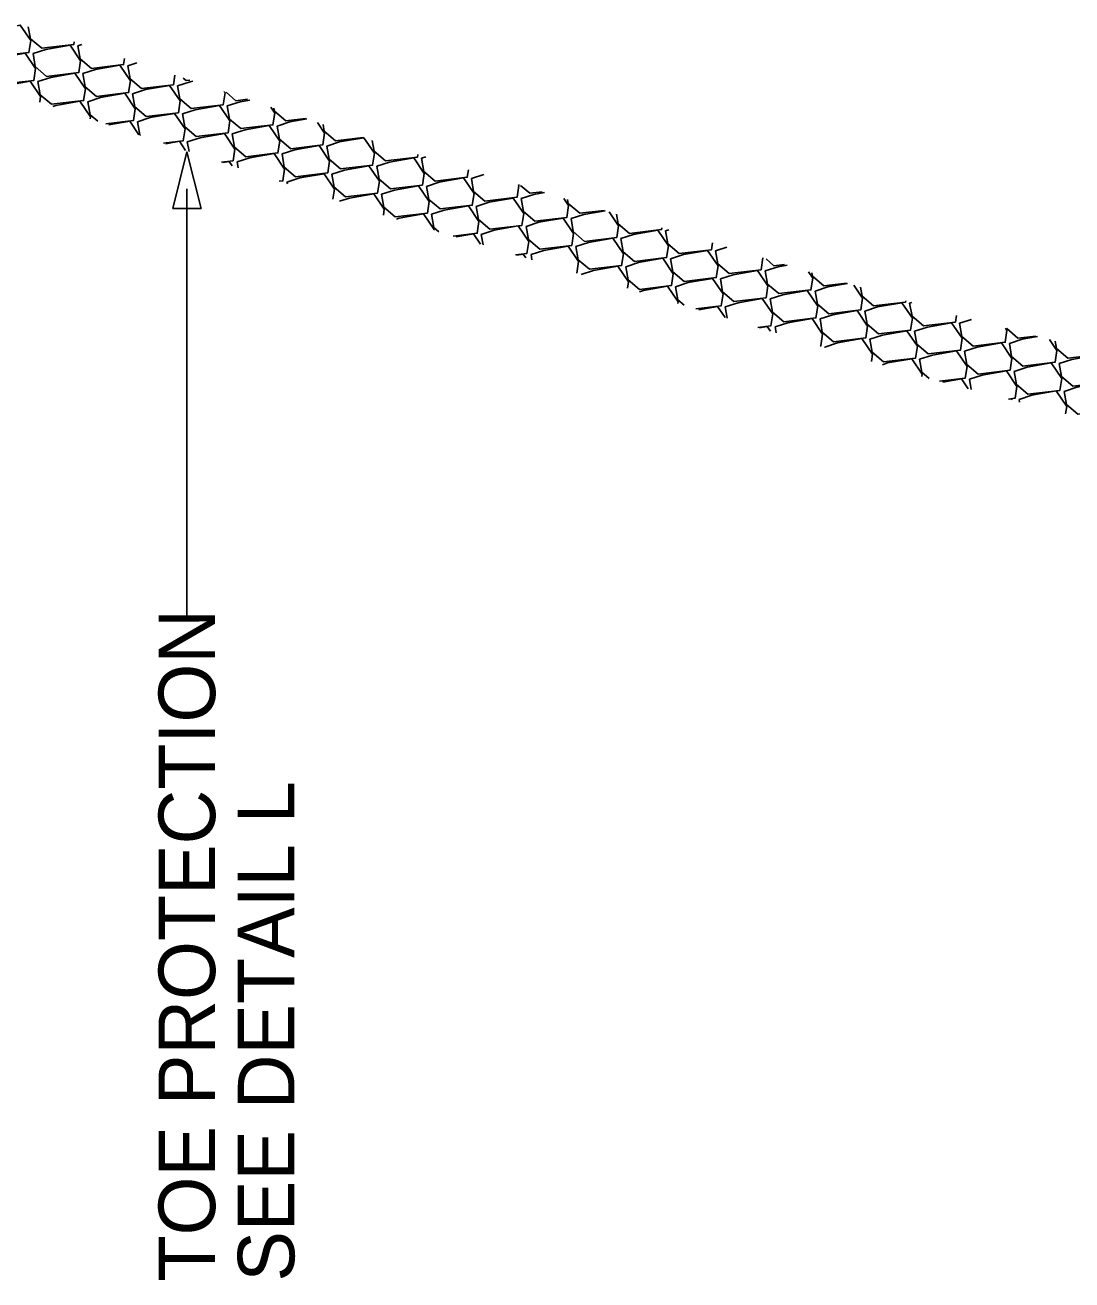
# Model space of a CAD drawing. Extents: x 2384780 to 2405432, y 547869 to 573706.
# Drawn here: x 2394475.1 to 2394567.6, y 553420.4 to 553531.3 of the extents above; entities that cross this region are included whole.
import ezdxf

# ---------------------------------------------------------------- set-up
doc = ezdxf.new("R2010")
doc.units = 0
doc.layers.add('Old_Level_5', color=7, linetype='Continuous')

msp = doc.modelspace()

# ---------------------------------------------------------------- linework, layer by layer
at = {"layer": 'Old_Level_5'}
for p, q in [((2394489.37, 553516.85), (2394489.37, 553485.4)), ((2394489.37, 553478.66), (2394489.37, 553488.66))]:
    msp.add_line(p, q, dxfattribs=at)
for points in [[(2394471.38, 553530.57), (2394472.51, 553530.93), (2394474.65, 553531.31), (2394475.58, 553529.94), (2394475.42, 553528.89), (2394472.58, 553528.56), (2394471.58, 553529.41), (2394471.38, 553530.57)], [(2394479.42, 553529.82), (2394479.38, 553529.59), (2394476.55, 553529.26), (2394475.55, 553530.11), (2394475.36, 553531.16)], [(2394479.74, 553529.49), (2394480.08, 553529.6)], [(2394471.81, 553528.09), (2394472.94, 553528.46), (2394475.08, 553528.84), (2394476.01, 553527.46), (2394475.85, 553526.42), (2394473.02, 553526.08), (2394472.02, 553526.94), (2394471.81, 553528.09)], [(2394475.78, 553528.79), (2394476.91, 553529.16), (2394479.05, 553529.53), (2394479.98, 553528.16), (2394479.82, 553527.12), (2394476.98, 553526.78), (2394475.98, 553527.64), (2394475.78, 553528.79)], [(2394483.86, 553528.35), (2394483.78, 553527.82), (2394480.95, 553527.48), (2394479.95, 553528.33), (2394479.74, 553529.49)], [(2394480.18, 553527.02), (2394481.31, 553527.38), (2394483.45, 553527.76), (2394484.38, 553526.39), (2394484.22, 553525.34), (2394481.38, 553525.01), (2394480.38, 553525.86), (2394480.18, 553527.02)], [(2394484.14, 553527.72), (2394484.96, 553527.98)], [(2394488.31, 553526.88), (2394488.18, 553526.04), (2394485.35, 553525.71), (2394484.35, 553526.56), (2394484.14, 553527.72)], [(2394472.63, 553525.74), (2394473.38, 553525.98), (2394475.52, 553526.36), (2394476.45, 553524.99), (2394476.37, 553524.5)], [(2394476.21, 553526.32), (2394477.34, 553526.68), (2394479.48, 553527.06), (2394480.41, 553525.69), (2394480.25, 553524.64), (2394477.42, 553524.31), (2394476.42, 553525.16), (2394476.21, 553526.32)], [(2394488.54, 553525.94), (2394489.67, 553526.31), (2394489.91, 553526.35)], [(2394489.62, 553526.44), (2394489.31, 553526.41), (2394489.05, 553526.63)], [(2394480.61, 553524.54), (2394481.74, 553524.91), (2394483.89, 553525.29), (2394484.81, 553523.91), (2394484.65, 553522.87), (2394482.2, 553522.58)], [(2394484.58, 553525.24), (2394485.71, 553525.61), (2394487.85, 553525.98), (2394488.78, 553524.61), (2394488.62, 553523.57), (2394485.78, 553523.23), (2394484.78, 553524.08), (2394484.58, 553525.24)], [(2394492.65, 553525.44), (2394492.74, 553525.31), (2394492.58, 553524.27), (2394489.75, 553523.93), (2394488.75, 553524.78), (2394488.54, 553525.94)], [(2394494.73, 553524.75), (2394493.71, 553524.63), (2394492.83, 553525.38)], [(2394477.52, 553524.13), (2394477.78, 553524.21), (2394479.92, 553524.59), (2394480.85, 553523.21), (2394480.82, 553523.03)], [(2394481.49, 553522.81), (2394480.82, 553523.39), (2394480.61, 553524.54)], [(2394488.98, 553523.47), (2394490.11, 553523.83), (2394492.25, 553524.21), (2394493.18, 553522.84), (2394493.02, 553521.79), (2394490.18, 553521.46), (2394489.18, 553522.31), (2394488.98, 553523.47)], [(2394492.94, 553524.17), (2394494.07, 553524.53), (2394494.94, 553524.68)], [(2394496.78, 553524.07), (2394497.14, 553523.54), (2394496.98, 553522.49), (2394494.15, 553522.16), (2394493.15, 553523.01), (2394492.94, 553524.17)], [(2394485.01, 553522.77), (2394486.14, 553523.13), (2394488.29, 553523.51), (2394489.21, 553522.14), (2394489.05, 553521.09), (2394487.31, 553520.89)], [(2394499.84, 553523.06), (2394498.11, 553522.86), (2394497.11, 553523.71), (2394497.06, 553523.98)], [(2394497.34, 553522.39), (2394498.47, 553522.75), (2394499.97, 553523.02)], [(2394482.48, 553522.49), (2394484.32, 553522.81), (2394485.14, 553521.61)], [(2394485.28, 553521.56), (2394485.22, 553521.61), (2394485.01, 553522.77)], [(2394493.38, 553521.69), (2394494.51, 553522.06), (2394496.65, 553522.43), (2394497.58, 553521.06), (2394497.42, 553520.02), (2394494.58, 553519.68), (2394493.58, 553520.53), (2394493.38, 553521.69)], [(2394500.9, 553522.71), (2394501.54, 553521.76), (2394501.38, 553520.72), (2394498.55, 553520.38), (2394497.55, 553521.23), (2394497.34, 553522.39)], [(2394504.95, 553521.37), (2394502.51, 553521.08), (2394501.51, 553521.93), (2394501.4, 553522.54)], [(2394487.51, 553520.82), (2394488.72, 553521.04), (2394489.26, 553520.24)], [(2394489.41, 553520.99), (2394490.54, 553521.36), (2394492.69, 553521.73), (2394493.61, 553520.36), (2394493.45, 553519.32), (2394492.42, 553519.2)], [(2394489.56, 553520.14), (2394489.41, 553520.99)], [(2394501.74, 553520.61), (2394502.87, 553520.98), (2394505, 553521.35)], [(2394505.02, 553521.35), (2394505.94, 553519.98), (2394505.78, 553518.94), (2394502.95, 553518.61), (2394501.95, 553519.46), (2394501.74, 553520.61)], [(2394509.78, 553519.87), (2394509.75, 553519.64), (2394506.91, 553519.31), (2394505.91, 553520.16), (2394505.74, 553521.11)], [(2394493.81, 553519.22), (2394494.94, 553519.58), (2394497.09, 553519.96), (2394498.01, 553518.59), (2394497.85, 553517.54), (2394497.53, 553517.51)], [(2394497.78, 553519.92), (2394498.91, 553520.28), (2394501.05, 553520.66), (2394501.98, 553519.29), (2394501.82, 553518.24), (2394498.98, 553517.91), (2394497.98, 553518.76), (2394497.78, 553519.92)], [(2394506.14, 553518.84), (2394507.27, 553519.2), (2394509.41, 553519.58), (2394510.34, 553518.21), (2394510.18, 553517.17), (2394507.35, 553516.83), (2394506.35, 553517.68), (2394506.14, 553518.84)], [(2394510.11, 553519.54), (2394510.48, 553519.66)], [(2394492.54, 553519.16), (2394493.12, 553519.26), (2394493.38, 553518.88)], [(2394493.9, 553518.7), (2394493.81, 553519.22)], [(2394502.18, 553518.14), (2394503.31, 553518.5), (2394505.45, 553518.88), (2394506.38, 553517.51), (2394506.22, 553516.47), (2394503.38, 553516.13), (2394502.38, 553516.98), (2394502.18, 553518.14)], [(2394514.25, 553518.53), (2394514.15, 553517.86), (2394511.31, 553517.53), (2394510.31, 553518.38), (2394510.11, 553519.54)], [(2394498.21, 553517.44), (2394499.34, 553517.81), (2394501.49, 553518.18), (2394502.41, 553516.81), (2394502.28, 553515.93)], [(2394498.25, 553517.27), (2394498.21, 553517.44)], [(2394510.54, 553517.06), (2394511.67, 553517.43), (2394513.81, 553517.81), (2394514.74, 553516.43), (2394514.58, 553515.39), (2394511.75, 553515.06), (2394510.75, 553515.91), (2394510.54, 553517.06)], [(2394514.51, 553517.76), (2394515.61, 553518.12)], [(2394518.66, 553517.21), (2394518.7, 553517.13), (2394518.55, 553516.09), (2394515.71, 553515.75), (2394514.71, 553516.61), (2394514.51, 553517.76)], [(2394502.85, 553515.74), (2394503.74, 553516.03), (2394505.89, 553516.41), (2394506.81, 553515.04), (2394506.73, 553514.52)], [(2394506.58, 553516.37), (2394507.71, 553516.73), (2394509.85, 553517.11), (2394510.78, 553515.73), (2394510.62, 553514.69), (2394507.78, 553514.36), (2394506.78, 553515.21), (2394506.58, 553516.37)], [(2394520.75, 553516.58), (2394519.68, 553516.45), (2394518.86, 553517.14)], [(2394518.91, 553515.99), (2394520.04, 553516.35), (2394520.96, 553516.51)], [(2394510.98, 553514.59), (2394512.11, 553514.95), (2394514.25, 553515.33), (2394515.18, 553513.96), (2394515.02, 553512.92), (2394512.91, 553512.67)], [(2394514.94, 553515.29), (2394516.07, 553515.65), (2394518.21, 553516.03), (2394519.14, 553514.66), (2394518.98, 553513.61), (2394516.15, 553513.28), (2394515.15, 553514.13), (2394514.94, 553515.29)], [(2394522.67, 553516), (2394523.1, 553515.36), (2394522.95, 553514.31), (2394520.11, 553513.98), (2394519.11, 553514.83), (2394518.91, 553515.99)], [(2394526.24, 553514.93), (2394524.08, 553514.68), (2394523.07, 553515.53), (2394523.01, 553515.9)], [(2394507.89, 553514.17), (2394508.14, 553514.26), (2394510.29, 553514.63), (2394511.21, 553513.26), (2394511.2, 553513.18)], [(2394511.64, 553513.05), (2394511.18, 553513.43), (2394510.98, 553514.59)], [(2394519.34, 553513.51), (2394520.47, 553513.88), (2394522.61, 553514.26), (2394523.54, 553512.88), (2394523.38, 553511.84), (2394520.55, 553511.5), (2394519.55, 553512.36), (2394519.34, 553513.51)], [(2394523.31, 553514.21), (2394524.44, 553514.58), (2394526.32, 553514.91)], [(2394526.68, 553514.8), (2394527.5, 553513.58), (2394527.35, 553512.54), (2394524.51, 553512.2), (2394523.51, 553513.06), (2394523.31, 553514.21)], [(2394531.34, 553513.4), (2394531.31, 553513.24), (2394528.48, 553512.9), (2394527.47, 553513.75), (2394527.32, 553514.61)], [(2394515.38, 553512.81), (2394516.51, 553513.18), (2394518.65, 553513.56), (2394519.58, 553512.18), (2394519.42, 553511.14), (2394518.4, 553511.02)], [(2394527.71, 553512.44), (2394528.84, 553512.8), (2394530.98, 553513.18), (2394531.91, 553511.81), (2394531.75, 553510.76), (2394528.91, 553510.43), (2394527.91, 553511.28), (2394527.71, 553512.44)], [(2394531.67, 553513.14), (2394531.94, 553513.22)], [(2394535.8, 553512.07), (2394535.71, 553511.46), (2394532.88, 553511.13), (2394531.87, 553511.98), (2394531.67, 553513.14)], [(2394513.17, 553512.59), (2394514.69, 553512.86), (2394515.3, 553511.95)], [(2394515.54, 553511.88), (2394515.38, 553512.81)], [(2394523.74, 553511.74), (2394524.87, 553512.1), (2394527.01, 553512.48), (2394527.94, 553511.11), (2394527.78, 553510.06), (2394524.95, 553509.73), (2394523.95, 553510.58), (2394523.74, 553511.74)], [(2394518.52, 553510.98), (2394519.09, 553511.08), (2394519.31, 553510.75)], [(2394519.78, 553511.04), (2394520.91, 553511.4), (2394523.05, 553511.78), (2394523.98, 553510.41), (2394523.82, 553509.39)], [(2394519.86, 553510.58), (2394519.78, 553511.04)], [(2394532.11, 553510.66), (2394533.24, 553511.03), (2394535.38, 553511.4), (2394536.31, 553510.03), (2394536.15, 553508.99), (2394533.31, 553508.65), (2394532.31, 553509.5), (2394532.11, 553510.66)], [(2394536.07, 553511.36), (2394537.08, 553511.68)], [(2394540.27, 553510.73), (2394540.11, 553509.69), (2394537.28, 553509.35), (2394536.27, 553510.2), (2394536.07, 553511.36)], [(2394524.22, 553509.28), (2394525.31, 553509.63), (2394527.45, 553510.01), (2394528.38, 553508.63), (2394528.29, 553508.06)], [(2394528.14, 553509.96), (2394529.27, 553510.33), (2394531.41, 553510.7), (2394532.34, 553509.33), (2394532.18, 553508.29), (2394529.35, 553507.95), (2394528.35, 553508.81), (2394528.14, 553509.96)], [(2394536.51, 553508.89), (2394537.64, 553509.25), (2394539.78, 553509.63), (2394540.71, 553508.26), (2394540.55, 553507.21), (2394537.71, 553506.88), (2394536.71, 553507.73), (2394536.51, 553508.89)], [(2394540.47, 553509.58), (2394541.6, 553509.95), (2394542.4, 553510.09)], [(2394542.16, 553510.16), (2394541.24, 553510.05), (2394540.54, 553510.65)], [(2394532.54, 553508.19), (2394533.67, 553508.55), (2394535.81, 553508.93), (2394536.74, 553507.56), (2394536.58, 553506.51), (2394534.33, 553506.25)], [(2394544.29, 553509.52), (2394544.67, 553508.95), (2394544.51, 553507.91), (2394541.68, 553507.58), (2394540.68, 553508.43), (2394540.47, 553509.58)], [(2394547.65, 553508.51), (2394545.64, 553508.28), (2394544.64, 553509.13), (2394544.58, 553509.43)], [(2394529.35, 553507.74), (2394529.71, 553507.85), (2394531.85, 553508.23), (2394532.78, 553506.86), (2394532.76, 553506.72)], [(2394533.31, 553506.55), (2394532.75, 553507.03), (2394532.54, 553508.19)], [(2394540.91, 553507.11), (2394542.04, 553507.47), (2394544.18, 553507.85), (2394545.11, 553506.48), (2394544.95, 553505.44), (2394542.11, 553505.1), (2394541.11, 553505.95), (2394540.91, 553507.11)], [(2394544.87, 553507.81), (2394546, 553508.17), (2394547.75, 553508.48)], [(2394548.3, 553508.32), (2394549.07, 553507.18), (2394548.91, 553506.14), (2394546.08, 553505.8), (2394545.08, 553506.65), (2394544.87, 553507.81)], [(2394552.89, 553506.94), (2394552.87, 553506.83), (2394550.04, 553506.5), (2394549.04, 553507.35), (2394548.9, 553508.14)], [(2394534.6, 553506.16), (2394536.25, 553506.45), (2394536.92, 553505.47)], [(2394536.94, 553506.41), (2394538.07, 553506.78), (2394540.21, 553507.15), (2394541.14, 553505.78), (2394540.98, 553504.74), (2394539.82, 553504.6)], [(2394537.12, 553505.41), (2394536.94, 553506.41)], [(2394549.27, 553506.03), (2394550.4, 553506.4), (2394552.54, 553506.78), (2394553.47, 553505.4), (2394553.31, 553504.36), (2394550.48, 553504.03), (2394549.48, 553504.88), (2394549.27, 553506.03)], [(2394553.23, 553506.73), (2394553.41, 553506.79)], [(2394557.36, 553505.65), (2394557.27, 553505.06), (2394554.44, 553504.72), (2394553.44, 553505.58), (2394553.23, 553506.73)], [(2394541.34, 553504.64), (2394542.47, 553505), (2394544.61, 553505.38), (2394545.54, 553504.01), (2394545.38, 553502.96), (2394545.31, 553502.95)], [(2394545.31, 553505.34), (2394546.44, 553505.7), (2394548.58, 553506.08), (2394549.51, 553504.7), (2394549.35, 553503.66), (2394546.51, 553503.33), (2394545.51, 553504.18), (2394545.31, 553505.34)], [(2394557.64, 553504.96), (2394558.7, 553505.3)], [(2394539.96, 553504.56), (2394540.65, 553504.68), (2394540.93, 553504.27)], [(2394541.44, 553504.12), (2394541.34, 553504.64)], [(2394549.71, 553503.56), (2394550.84, 553503.92), (2394552.98, 553504.3), (2394553.91, 553502.93), (2394553.75, 553501.89), (2394550.91, 553501.55), (2394549.91, 553502.4), (2394549.71, 553503.56)], [(2394553.67, 553504.26), (2394554.8, 553504.62), (2394556.94, 553505), (2394557.87, 553503.63), (2394557.71, 553502.58), (2394554.88, 553502.25), (2394553.88, 553503.1), (2394553.67, 553504.26)], [(2394561.7, 553504.52), (2394561.83, 553504.33), (2394561.67, 553503.28), (2394558.84, 553502.95), (2394557.84, 553503.8), (2394557.64, 553504.96)], [(2394564.37, 553503.83), (2394562.8, 553503.65), (2394561.81, 553504.5)], [(2394545.74, 553502.86), (2394546.87, 553503.22), (2394549.01, 553503.6), (2394549.94, 553502.23), (2394549.85, 553501.59)], [(2394558.07, 553502.48), (2394559.2, 553502.85), (2394561.34, 553503.23), (2394562.27, 553501.85), (2394562.11, 553500.81), (2394559.28, 553500.47), (2394558.28, 553501.33), (2394558.07, 553502.48)], [(2394562.04, 553503.18), (2394563.16, 553503.55), (2394564.54, 553503.79)], [(2394565.58, 553503.52), (2394566.23, 553502.55), (2394566.08, 553501.51), (2394563.24, 553501.17), (2394562.24, 553502.03), (2394562.04, 553503.18)], [(2394570.06, 553502.36), (2394570.04, 553502.21), (2394567.2, 553501.87), (2394566.2, 553502.72), (2394566.09, 553503.39)], [(2394545.75, 553502.82), (2394545.74, 553502.86)], [(2394554.11, 553501.78), (2394555.24, 553502.15), (2394557.38, 553502.53), (2394558.31, 553501.15), (2394558.15, 553500.11), (2394555.86, 553499.84)], [(2394566.44, 553501.41), (2394567.56, 553501.77), (2394569.71, 553502.15), (2394570.63, 553500.78), (2394570.48, 553499.73), (2394567.64, 553499.4), (2394566.64, 553500.25), (2394566.44, 553501.41)], [(2394550.82, 553501.3), (2394551.27, 553501.45), (2394553.41, 553501.83), (2394554.34, 553500.45), (2394554.31, 553500.26)], [(2394554.96, 553500.07), (2394554.31, 553500.63), (2394554.11, 553501.78)], [(2394558.51, 553500.01), (2394559.64, 553500.37), (2394561.78, 553500.75), (2394562.71, 553499.38), (2394562.55, 553498.34), (2394561.95, 553498.26)], [(2394562.47, 553500.71), (2394563.6, 553501.07), (2394565.74, 553501.45), (2394566.67, 553500.08), (2394566.51, 553499.03), (2394563.68, 553498.7), (2394562.68, 553499.55), (2394562.47, 553500.71)], [(2394556.17, 553499.76), (2394557.81, 553500.05), (2394558.4, 553499.18)], [(2394558.67, 553499.11), (2394558.51, 553500.01)], [(2394566.87, 553498.93), (2394568, 553499.3), (2394570.14, 553499.67), (2394571.07, 553498.3), (2394570.91, 553497.26), (2394568.08, 553496.92), (2394567.08, 553497.78), (2394566.87, 553498.93)], [(2394562.91, 553498.23), (2394564.04, 553498.6), (2394566.18, 553498.98), (2394567.11, 553497.6), (2394567.01, 553496.95)], [(2394562.03, 553498.24), (2394562.21, 553498.28), (2394562.28, 553498.18)], [(2394562.95, 553498), (2394562.91, 553498.23)]]:
    msp.add_lwpolyline(points, dxfattribs=at)
msp.add_lwpolyline([(2394488.12, 553515.11), (2394489.37, 553520.11), (2394490.62, 553515.11)], close=True, dxfattribs=at)

# ---------------------------------------------------------------- texts
for s, p in [('TOE PROTECTION', (2394491.87, 553420.27)), ('SEE DETAIL L', (2394498.87, 553420.27))]:
    msp.add_text(s, height=5, rotation=90, dxfattribs=at).set_placement(p)

doc.saveas('drawing.dxf')
